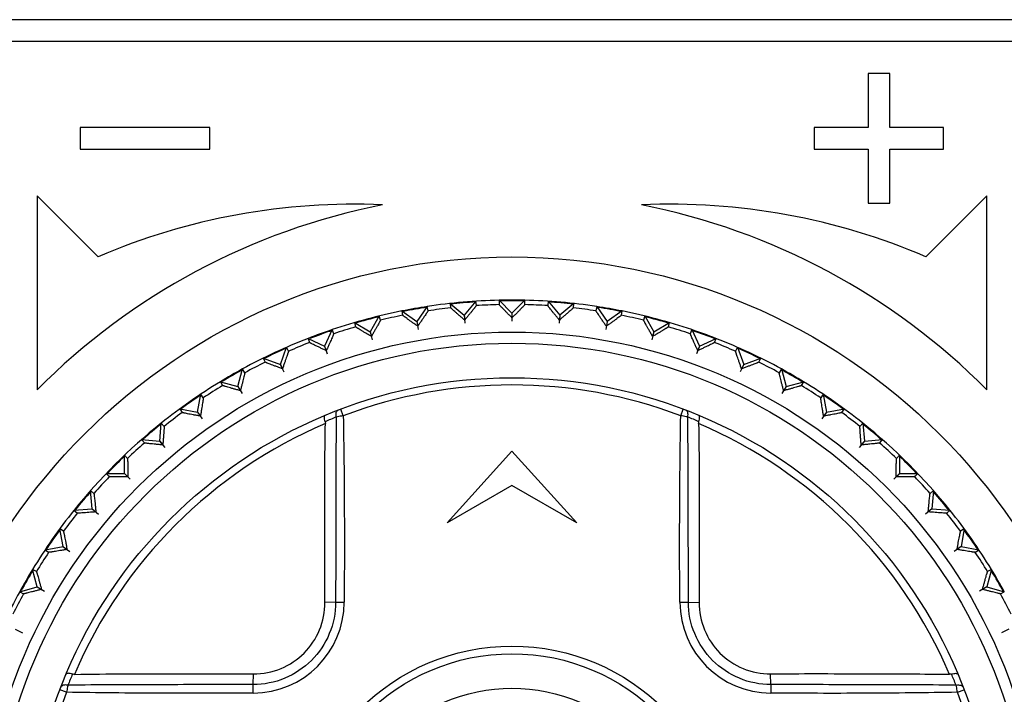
# Model space of a CAD drawing. Header units: millimetres. Extents: x 1117 to 38156, y -1945 to 7303.
# Tile 669 of 831: x 22928 to 22950, y 1888 to 1904. Entities that reach past the tile are written whole.
import ezdxf

# ---------------------------------------------------------------- set-up
doc = ezdxf.new("R2010")
doc.units = ezdxf.units.MM

msp = doc.modelspace()

# ---------------------------------------------------------------- linework, layer by layer
at = {"color": 7, "linetype": 'Continuous'}
for p, q in [((22966.408, 1903.608), (22911.508, 1903.608)), ((22911.508, 1903.108), (22966.408, 1903.108)), ((22947.708, 1902.358), (22947.208, 1902.358)), ((22947.208, 1902.358), (22947.208, 1901.108)), ((22947.708, 1901.108), (22947.708, 1902.358)), ((22931.958, 1901.108), (22928.958, 1901.108)), ((22928.958, 1901.108), (22928.958, 1900.608)), ((22931.958, 1900.608), (22931.958, 1901.108)), ((22947.208, 1901.108), (22945.958, 1901.108)), ((22945.958, 1901.108), (22945.958, 1900.608)), ((22948.958, 1901.108), (22947.708, 1901.108)), ((22948.958, 1900.608), (22948.958, 1901.108)), ((22928.958, 1900.608), (22931.958, 1900.608)), ((22945.958, 1900.608), (22947.208, 1900.608)), ((22947.208, 1900.608), (22947.208, 1899.358)), ((22947.708, 1900.608), (22948.958, 1900.608)), ((22947.708, 1899.358), (22947.708, 1900.608)), ((22929.373, 1898.114), (22927.958, 1899.528)), ((22927.958, 1899.528), (22927.958, 1895.028)), ((22949.958, 1899.528), (22948.544, 1898.114)), ((22949.958, 1895.028), (22949.958, 1899.528)), ((22947.208, 1899.358), (22947.708, 1899.358)), ((22938.66, 1897.105), (22938.958, 1896.806)), ((22938.66, 1897.105), (22938.66, 1897.003)), ((22939.257, 1897.105), (22938.958, 1896.806)), ((22939.257, 1897.003), (22939.257, 1897.105)), ((22936.995, 1896.959), (22936.753, 1896.613)), ((22937.013, 1896.859), (22936.995, 1896.959)), ((22937.529, 1897.029), (22937.852, 1896.758)), ((22937.529, 1897.029), (22937.537, 1896.928)), ((22938.123, 1897.081), (22937.852, 1896.758)), ((22938.132, 1896.98), (22938.123, 1897.081)), ((22939.794, 1897.081), (22939.785, 1896.98)), ((22939.794, 1897.081), (22940.065, 1896.758)), ((22940.388, 1897.029), (22940.065, 1896.758)), ((22940.379, 1896.928), (22940.388, 1897.029)), ((22940.921, 1896.959), (22940.904, 1896.859)), ((22940.921, 1896.959), (22941.163, 1896.613)), ((22935.883, 1896.739), (22935.672, 1896.374)), ((22935.909, 1896.641), (22935.883, 1896.739)), ((22936.408, 1896.855), (22936.753, 1896.613)), ((22936.408, 1896.855), (22936.425, 1896.755)), ((22937.852, 1896.76), (22937.868, 1896.569)), ((22937.852, 1896.758), (22937.862, 1896.645)), ((22938.958, 1896.808), (22938.958, 1896.616)), ((22938.958, 1896.806), (22938.958, 1896.693)), ((22940.065, 1896.76), (22940.049, 1896.569)), ((22940.065, 1896.758), (22940.055, 1896.645)), ((22941.509, 1896.855), (22941.163, 1896.613)), ((22941.491, 1896.755), (22941.509, 1896.855)), ((22942.034, 1896.739), (22942.008, 1896.641)), ((22942.034, 1896.739), (22942.245, 1896.374)), ((22934.794, 1896.423), (22934.615, 1896.041)), ((22934.828, 1896.327), (22934.794, 1896.423)), ((22935.307, 1896.585), (22935.672, 1896.374)), ((22935.307, 1896.585), (22935.333, 1896.486)), ((22936.753, 1896.615), (22936.786, 1896.426)), ((22936.753, 1896.613), (22936.773, 1896.502)), ((22941.164, 1896.615), (22941.13, 1896.426)), ((22941.163, 1896.613), (22941.144, 1896.502)), ((22942.245, 1896.374), (22942.61, 1896.585)), ((22942.584, 1896.486), (22942.61, 1896.585)), ((22943.123, 1896.423), (22943.088, 1896.327)), ((22943.123, 1896.423), (22943.301, 1896.041)), ((22934.233, 1896.219), (22934.615, 1896.041)), ((22934.233, 1896.219), (22934.268, 1896.123)), ((22935.671, 1896.375), (22935.721, 1896.19)), ((22935.672, 1896.374), (22935.701, 1896.264)), ((22942.245, 1896.375), (22942.196, 1896.19)), ((22942.245, 1896.374), (22942.216, 1896.264)), ((22943.301, 1896.041), (22943.684, 1896.219)), ((22943.649, 1896.123), (22943.684, 1896.219)), ((22933.592, 1895.617), (22933.736, 1896.013)), ((22933.779, 1895.921), (22933.736, 1896.013)), ((22934.615, 1896.042), (22934.68, 1895.862)), ((22934.615, 1896.041), (22934.654, 1895.934)), ((22943.302, 1896.042), (22943.236, 1895.862)), ((22943.301, 1896.041), (22943.263, 1895.934)), ((22944.181, 1896.013), (22944.138, 1895.921)), ((22944.181, 1896.013), (22944.325, 1895.617)), ((22933.195, 1895.761), (22933.592, 1895.617)), ((22933.195, 1895.761), (22933.238, 1895.669)), ((22944.325, 1895.617), (22944.721, 1895.761)), ((22944.678, 1895.669), (22944.721, 1895.761)), ((22932.609, 1895.105), (22932.718, 1895.513)), ((22932.769, 1895.425), (22932.718, 1895.513)), ((22933.591, 1895.618), (22933.672, 1895.444)), ((22933.592, 1895.617), (22933.64, 1895.514)), ((22944.326, 1895.618), (22944.245, 1895.444)), ((22944.325, 1895.617), (22944.277, 1895.514)), ((22945.198, 1895.513), (22945.148, 1895.425)), ((22945.198, 1895.513), (22945.308, 1895.105)), ((22932.202, 1895.214), (22932.609, 1895.105)), ((22932.202, 1895.214), (22932.253, 1895.126)), ((22932.608, 1895.107), (22932.704, 1894.94)), ((22932.609, 1895.105), (22932.666, 1895.007)), ((22945.308, 1895.107), (22945.212, 1894.94)), ((22945.308, 1895.105), (22945.251, 1895.007)), ((22945.308, 1895.105), (22945.715, 1895.214)), ((22945.664, 1895.126), (22945.715, 1895.214)), ((22931.675, 1894.51), (22931.748, 1894.925)), ((22931.806, 1894.842), (22931.748, 1894.925)), ((22946.169, 1894.925), (22946.11, 1894.842)), ((22946.169, 1894.925), (22946.242, 1894.51)), ((22931.26, 1894.583), (22931.675, 1894.51)), ((22931.26, 1894.583), (22931.318, 1894.5)), ((22935.05, 1894.426), (22934.991, 1894.582)), ((22942.866, 1894.426), (22942.926, 1894.582)), ((22946.242, 1894.51), (22946.657, 1894.583)), ((22946.599, 1894.5), (22946.657, 1894.583)), ((22931.674, 1894.511), (22931.784, 1894.354)), ((22931.675, 1894.51), (22931.74, 1894.417)), ((22946.243, 1894.511), (22946.133, 1894.354)), ((22946.242, 1894.51), (22946.177, 1894.417)), ((22930.796, 1893.836), (22930.833, 1894.256)), ((22930.898, 1894.178), (22930.833, 1894.256)), ((22947.084, 1894.256), (22947.019, 1894.178)), ((22947.084, 1894.256), (22947.121, 1893.836)), ((22930.376, 1893.872), (22930.796, 1893.836)), ((22930.376, 1893.872), (22930.441, 1893.795)), ((22930.795, 1893.837), (22930.918, 1893.69)), ((22930.796, 1893.836), (22930.869, 1893.749)), ((22947.122, 1893.837), (22946.998, 1893.69)), ((22947.121, 1893.836), (22947.048, 1893.749)), ((22947.121, 1893.836), (22947.541, 1893.872)), ((22947.476, 1893.795), (22947.541, 1893.872)), ((22930.051, 1893.437), (22929.979, 1893.509)), ((22929.979, 1893.087), (22929.979, 1893.509)), ((22937.458, 1891.942), (22938.958, 1893.608)), ((22938.958, 1893.608), (22940.458, 1891.942)), ((22947.937, 1893.509), (22947.866, 1893.437)), ((22947.937, 1893.509), (22947.937, 1893.087)), ((22929.558, 1893.087), (22929.979, 1893.087)), ((22929.558, 1893.087), (22929.629, 1893.015)), ((22929.978, 1893.088), (22930.114, 1892.953)), ((22929.979, 1893.087), (22930.059, 1893.007)), ((22947.939, 1893.088), (22947.803, 1892.953)), ((22947.937, 1893.087), (22947.857, 1893.007)), ((22947.937, 1893.087), (22948.359, 1893.087)), ((22948.287, 1893.015), (22948.359, 1893.087)), ((22938.958, 1892.808), (22937.458, 1891.942)), ((22940.458, 1891.942), (22938.958, 1892.808)), ((22929.272, 1892.625), (22929.194, 1892.691)), ((22929.231, 1892.27), (22929.194, 1892.691)), ((22948.723, 1892.691), (22948.645, 1892.625)), ((22948.723, 1892.691), (22948.686, 1892.27)), ((22928.811, 1892.234), (22929.231, 1892.27)), ((22928.811, 1892.234), (22928.889, 1892.168)), ((22929.23, 1892.272), (22929.377, 1892.148)), ((22929.231, 1892.27), (22929.318, 1892.198)), ((22948.687, 1892.272), (22948.54, 1892.148)), ((22948.686, 1892.27), (22948.599, 1892.198)), ((22948.686, 1892.27), (22949.106, 1892.234)), ((22949.028, 1892.168), (22949.106, 1892.234)), ((22928.567, 1891.749), (22928.483, 1891.807)), ((22928.557, 1891.392), (22928.483, 1891.807)), ((22949.433, 1891.807), (22949.35, 1891.749)), ((22949.433, 1891.807), (22949.36, 1891.392)), ((22928.141, 1891.318), (22928.557, 1891.392)), ((22928.555, 1891.393), (22928.712, 1891.282)), ((22928.557, 1891.392), (22928.649, 1891.327)), ((22949.362, 1891.393), (22949.204, 1891.282)), ((22949.36, 1891.392), (22949.267, 1891.327)), ((22949.36, 1891.392), (22949.776, 1891.318)), ((22928.141, 1891.318), (22928.224, 1891.26)), ((22949.692, 1891.26), (22949.776, 1891.318)), ((22927.94, 1890.814), (22927.852, 1890.865)), ((22927.961, 1890.457), (22927.852, 1890.865)), ((22950.065, 1890.865), (22949.955, 1890.457)), ((22950.065, 1890.865), (22949.977, 1890.814)), ((22927.554, 1890.348), (22927.961, 1890.457)), ((22927.554, 1890.348), (22927.642, 1890.297)), ((22927.96, 1890.458), (22928.126, 1890.362)), ((22927.961, 1890.457), (22928.059, 1890.401)), ((22949.957, 1890.458), (22949.791, 1890.362)), ((22949.955, 1890.457), (22949.857, 1890.401)), ((22949.955, 1890.457), (22950.363, 1890.348)), ((22950.275, 1890.297), (22950.363, 1890.348)), ((22934.873, 1890.105), (22934.621, 1890.097)), ((22943.044, 1890.105), (22943.296, 1890.097)), ((22927.448, 1889.475), (22927.622, 1889.394)), ((22950.469, 1889.475), (22950.295, 1889.394)), ((22932.961, 1888.193), (22932.969, 1888.445)), ((22944.956, 1888.193), (22944.947, 1888.445)), ((22928.641, 1888.016), (22928.485, 1888.075)), ((22949.276, 1888.016), (22949.432, 1888.076))]:
    msp.add_line(p, q, dxfattribs=at)
for radius in [14, 12.258, 12, 11.2, 4.978, 4.8, 4]:
    msp.add_circle((22938.958, 1884.108), radius, dxfattribs=at)
for centre, radius, start, end in [((22938.958, 1884.108), 15.5, 101.1599, 135.2087), ((22935.289, 1884.33), 15, 87.4407, 113.2286), ((22942.628, 1884.33), 15, 66.7714, 92.5593), ((22938.958, 1884.108), 15.5, 44.7913, 78.8401), ((22938.958, 1884.108), 13, 91.3147, 98.6853), ((22938.958, 1884.108), 13, 88.6918, 91.3082), ((22938.958, 1884.108), 12.983, 88.6968, 91.1554), ((22938.958, 1884.108), 13, 81.3147, 88.6853), ((22938.958, 1884.108), 13, 98.6907, 101.3076), ((22938.958, 1884.108), 12.983, 98.6957, 101.1544), ((22938.958, 1884.108), 12.898, 96.325, 98.675), ((22938.958, 1884.108), 12.983, 93.678, 96.3198), ((22938.958, 1884.108), 12.898, 91.325, 93.675), ((22938.958, 1884.108), 12.898, 86.325, 88.675), ((22938.958, 1884.108), 12.983, 83.6802, 86.322), ((22938.958, 1884.108), 12.898, 81.325, 83.675), ((22938.958, 1884.108), 13, 78.6924, 81.3093), ((22938.958, 1884.108), 12.983, 78.6973, 81.1566), ((22938.958, 1884.108), 13, 101.3147, 108.6853), ((22938.958, 1884.108), 12.983, 103.6789, 106.323), ((22938.958, 1884.108), 12.898, 101.325, 103.675), ((22938.958, 1884.108), 12.898, 76.325, 78.675), ((22938.958, 1884.108), 13, 71.3147, 78.6853), ((22938.958, 1884.108), 12.983, 73.677, 76.3211), ((22938.958, 1884.108), 13, 108.6934, 111.3099), ((22938.958, 1884.108), 12.983, 108.6983, 111.1577), ((22938.958, 1884.108), 12.898, 106.325, 108.675), ((22938.958, 1884.108), 12.898, 71.325, 73.675), ((22938.958, 1884.108), 13, 68.6901, 71.3066), ((22938.958, 1884.108), 13, 111.3147, 118.6853), ((22938.958, 1884.108), 12.983, 68.6951, 71.1531), ((22938.958, 1884.108), 13, 61.3147, 68.6853), ((22938.958, 1884.108), 12.983, 113.6796, 116.3193), ((22938.958, 1884.108), 12.898, 111.325, 113.675), ((22938.958, 1884.108), 12.898, 66.325, 68.675), ((22938.958, 1884.108), 12.983, 63.6807, 66.3204), ((22938.958, 1884.108), 13, 118.6896, 121.3064), ((22938.958, 1884.108), 12.983, 118.6946, 121.1528), ((22938.958, 1884.108), 12.898, 116.325, 118.675), ((22938.958, 1884.108), 12.898, 61.325, 63.675), ((22938.958, 1884.108), 13, 58.6936, 61.3104), ((22938.958, 1884.108), 12.983, 58.6986, 61.1582), ((22938.958, 1884.108), 13, 121.3147, 128.6853), ((22938.958, 1884.108), 12.898, 121.325, 123.675), ((22938.958, 1884.108), 11.033, 69.2549, 110.7466), ((22938.958, 1884.108), 12.898, 56.325, 58.675), ((22938.958, 1884.108), 13, 51.3147, 58.6853), ((22938.958, 1884.108), 12.983, 123.6776, 126.323), ((22938.958, 1884.108), 12.983, 53.677, 56.3224), ((22938.958, 1884.108), 12.898, 126.325, 128.675), ((22939.435, 1883.261), 12.029, 112.2237, 113.5485), ((22938.493, 1883.288), 12, 66.4515, 67.7801), ((22938.958, 1884.108), 12.898, 51.325, 53.675), ((22938.958, 1884.108), 13, 128.694, 141.306), ((22938.958, 1884.108), 11.02, 113.1008, 156.9001), ((22938.958, 1884.108), 12.983, 128.6989, 131.1586), ((22938.958, 1884.108), 11.02, 23.1008, 66.9001), ((22938.958, 1884.108), 13, 38.694, 51.306), ((22938.958, 1884.108), 12.983, 48.6944, 51.1523), ((22938.958, 1884.108), 12.898, 131.325, 133.675), ((22938.958, 1884.108), 12.898, 46.325, 48.675), ((22938.958, 1884.108), 12.983, 133.6805, 136.3196), ((22938.958, 1884.108), 12.983, 43.6805, 46.3195), ((22938.958, 1884.108), 12.898, 136.325, 138.675), ((22938.958, 1884.108), 12.898, 41.325, 43.675), ((22938.958, 1884.108), 12.983, 138.6944, 141.1523), ((22938.958, 1884.108), 12.983, 38.6989, 41.1586), ((22938.958, 1884.108), 13, 141.3147, 148.6853), ((22938.958, 1884.108), 12.898, 141.325, 143.675), ((22938.958, 1884.108), 12.898, 36.325, 38.675), ((22938.958, 1884.108), 13, 31.3147, 38.6853), ((22938.958, 1884.108), 12.983, 143.677, 146.3224), ((22938.958, 1884.108), 12.983, 33.6776, 36.323), ((22938.958, 1884.108), 12.898, 146.325, 148.675), ((22938.958, 1884.108), 12.898, 31.325, 33.675), ((22938.958, 1884.108), 13, 148.6937, 151.3104), ((22938.958, 1884.108), 12.983, 148.6986, 151.1582), ((22938.958, 1884.108), 13, 28.6896, 31.3063), ((22938.958, 1884.108), 12.983, 28.6946, 31.1528), ((22938.958, 1884.108), 13, 151.3147, 158.6853), ((22938.958, 1884.108), 12.898, 151.325, 153.675), ((22938.958, 1884.108), 12.898, 26.325, 28.675), ((22932.954, 1890.112), 2.117, 270.2801, 359.7342), ((22935.332, 1916.023), 25.921, 268.9863, 269.4231), ((22942.471, 1917.007), 26.908, 270.7977, 271.2186), ((22944.963, 1890.112), 2.117, 180.2788, 269.7354), ((22939.787, 1883.639), 12.009, 156.4517, 157.7792), ((22938.112, 1883.632), 12.028, 22.2236, 23.5485), ((22906.052, 1887.62), 26.915, 0.7993, 1.2201), ((22970.874, 1887.735), 25.922, 178.9863, 179.4231), ((22938.958, 1884.108), 11.033, 159.2548, 200.7466), ((22938.958, 1884.108), 11.033, 339.2548, 20.7466)]:
    msp.add_arc(centre, radius, start, end, dxfattribs=at)
for points, knots in [([(22937.013, 1896.859), (22937.013, 1896.858), (22937.011, 1896.855), (22937.008, 1896.849), (22937.002, 1896.84), (22936.994, 1896.828), (22936.984, 1896.813), (22936.967, 1896.787), (22936.942, 1896.748), (22936.906, 1896.696), (22936.866, 1896.637), (22936.821, 1896.571), (22936.789, 1896.525), (22936.773, 1896.502)], [0, 0, 0, 0, 0.006467, 0.022314, 0.047417, 0.081484, 0.124046, 0.174615, 0.297555, 0.445709, 0.614672, 0.800566, 1, 1, 1, 1]), ([(22937.862, 1896.645), (22937.84, 1896.664), (22937.798, 1896.7), (22937.737, 1896.751), (22937.683, 1896.798), (22937.635, 1896.84), (22937.6, 1896.87), (22937.577, 1896.891), (22937.563, 1896.903), (22937.553, 1896.913), (22937.545, 1896.92), (22937.54, 1896.925), (22937.537, 1896.927), (22937.537, 1896.928)], [0, 0, 0, 0, 0.199481, 0.385367, 0.554329, 0.702459, 0.82537, 0.875938, 0.918501, 0.952563, 0.977679, 0.993532, 1, 1, 1, 1]), ([(22938.132, 1896.98), (22938.132, 1896.979), (22938.129, 1896.976), (22938.126, 1896.971), (22938.119, 1896.962), (22938.11, 1896.951), (22938.099, 1896.936), (22938.08, 1896.912), (22938.051, 1896.876), (22938.011, 1896.827), (22937.965, 1896.771), (22937.915, 1896.71), (22937.88, 1896.667), (22937.862, 1896.645)], [0, 0, 0, 0, 0.006467, 0.022314, 0.047417, 0.081484, 0.124046, 0.174615, 0.297555, 0.445709, 0.614672, 0.800566, 1, 1, 1, 1]), ([(22938.958, 1896.693), (22938.938, 1896.714), (22938.9, 1896.753), (22938.844, 1896.81), (22938.794, 1896.861), (22938.75, 1896.907), (22938.718, 1896.94), (22938.696, 1896.962), (22938.684, 1896.976), (22938.674, 1896.986), (22938.667, 1896.994), (22938.663, 1897), (22938.66, 1897.002), (22938.66, 1897.003)], [0, 0, 0, 0, 0.199481, 0.385367, 0.554329, 0.702459, 0.82537, 0.875938, 0.918501, 0.952563, 0.977679, 0.993532, 1, 1, 1, 1]), ([(22939.257, 1897.003), (22939.257, 1897.002), (22939.254, 1897), (22939.25, 1896.994), (22939.243, 1896.986), (22939.233, 1896.976), (22939.22, 1896.962), (22939.199, 1896.94), (22939.167, 1896.907), (22939.123, 1896.861), (22939.073, 1896.81), (22939.017, 1896.753), (22938.978, 1896.714), (22938.958, 1896.693)], [0, 0, 0, 0, 0.006467, 0.022314, 0.047417, 0.081484, 0.124046, 0.174615, 0.297555, 0.445709, 0.614672, 0.800566, 1, 1, 1, 1]), ([(22940.055, 1896.645), (22940.037, 1896.667), (22940.002, 1896.71), (22939.951, 1896.771), (22939.906, 1896.827), (22939.866, 1896.876), (22939.837, 1896.912), (22939.818, 1896.936), (22939.806, 1896.951), (22939.798, 1896.962), (22939.791, 1896.971), (22939.788, 1896.976), (22939.785, 1896.979), (22939.785, 1896.98)], [0, 0, 0, 0, 0.199481, 0.385367, 0.554329, 0.702459, 0.82537, 0.875938, 0.918501, 0.952563, 0.977679, 0.993532, 1, 1, 1, 1]), ([(22940.379, 1896.928), (22940.379, 1896.927), (22940.376, 1896.925), (22940.372, 1896.92), (22940.364, 1896.913), (22940.353, 1896.903), (22940.34, 1896.891), (22940.317, 1896.87), (22940.282, 1896.84), (22940.234, 1896.798), (22940.179, 1896.751), (22940.119, 1896.7), (22940.077, 1896.664), (22940.055, 1896.645)], [0, 0, 0, 0, 0.006467, 0.022314, 0.047417, 0.081484, 0.124046, 0.174615, 0.297555, 0.445709, 0.614672, 0.800566, 1, 1, 1, 1]), ([(22941.144, 1896.502), (22941.128, 1896.525), (22941.096, 1896.571), (22941.051, 1896.637), (22941.011, 1896.696), (22940.975, 1896.748), (22940.95, 1896.787), (22940.932, 1896.813), (22940.922, 1896.828), (22940.915, 1896.84), (22940.909, 1896.849), (22940.906, 1896.855), (22940.904, 1896.858), (22940.904, 1896.859)], [0, 0, 0, 0, 0.199481, 0.385367, 0.554329, 0.702459, 0.82537, 0.875938, 0.918501, 0.952563, 0.977679, 0.993532, 1, 1, 1, 1]), ([(22935.909, 1896.641), (22935.909, 1896.64), (22935.907, 1896.637), (22935.905, 1896.631), (22935.9, 1896.621), (22935.893, 1896.608), (22935.885, 1896.592), (22935.87, 1896.565), (22935.848, 1896.525), (22935.817, 1896.469), (22935.782, 1896.407), (22935.742, 1896.337), (22935.715, 1896.289), (22935.701, 1896.264)], [0, 0, 0, 0, 0.006467, 0.022314, 0.047417, 0.081484, 0.124046, 0.174615, 0.297555, 0.445709, 0.614672, 0.800566, 1, 1, 1, 1]), ([(22936.773, 1896.502), (22936.75, 1896.519), (22936.705, 1896.551), (22936.64, 1896.597), (22936.581, 1896.639), (22936.53, 1896.676), (22936.493, 1896.703), (22936.468, 1896.722), (22936.454, 1896.733), (22936.442, 1896.741), (22936.433, 1896.748), (22936.429, 1896.752), (22936.426, 1896.754), (22936.425, 1896.755)], [0, 0, 0, 0, 0.199481, 0.385367, 0.554329, 0.702459, 0.82537, 0.875938, 0.918501, 0.952563, 0.977679, 0.993532, 1, 1, 1, 1]), ([(22941.491, 1896.755), (22941.491, 1896.754), (22941.488, 1896.752), (22941.483, 1896.748), (22941.475, 1896.741), (22941.463, 1896.733), (22941.449, 1896.722), (22941.424, 1896.703), (22941.386, 1896.676), (22941.335, 1896.639), (22941.277, 1896.597), (22941.212, 1896.551), (22941.167, 1896.519), (22941.144, 1896.502)], [0, 0, 0, 0, 0.006467, 0.022314, 0.047417, 0.081484, 0.124046, 0.174615, 0.297555, 0.445709, 0.614672, 0.800566, 1, 1, 1, 1]), ([(22942.216, 1896.264), (22942.202, 1896.289), (22942.174, 1896.337), (22942.135, 1896.407), (22942.1, 1896.469), (22942.069, 1896.525), (22942.047, 1896.565), (22942.032, 1896.592), (22942.024, 1896.608), (22942.017, 1896.621), (22942.012, 1896.631), (22942.009, 1896.637), (22942.008, 1896.64), (22942.008, 1896.641)], [0, 0, 0, 0, 0.199481, 0.385367, 0.554329, 0.702459, 0.82537, 0.875938, 0.918501, 0.952563, 0.977679, 0.993532, 1, 1, 1, 1]), ([(22935.701, 1896.264), (22935.676, 1896.279), (22935.629, 1896.307), (22935.56, 1896.347), (22935.498, 1896.384), (22935.444, 1896.417), (22935.405, 1896.44), (22935.378, 1896.457), (22935.363, 1896.466), (22935.351, 1896.474), (22935.341, 1896.48), (22935.336, 1896.484), (22935.333, 1896.486), (22935.333, 1896.486)], [0, 0, 0, 0, 0.199481, 0.385367, 0.554329, 0.702459, 0.82537, 0.875938, 0.918501, 0.952563, 0.977679, 0.993532, 1, 1, 1, 1]), ([(22942.584, 1896.486), (22942.584, 1896.486), (22942.581, 1896.484), (22942.576, 1896.48), (22942.566, 1896.474), (22942.554, 1896.466), (22942.538, 1896.457), (22942.512, 1896.44), (22942.473, 1896.417), (22942.418, 1896.384), (22942.356, 1896.347), (22942.288, 1896.307), (22942.24, 1896.279), (22942.216, 1896.264)], [0, 0, 0, 0, 0.006467, 0.022314, 0.047417, 0.081484, 0.124046, 0.174615, 0.297555, 0.445709, 0.614672, 0.800566, 1, 1, 1, 1]), ([(22934.828, 1896.327), (22934.829, 1896.327), (22934.827, 1896.323), (22934.825, 1896.317), (22934.821, 1896.307), (22934.815, 1896.294), (22934.808, 1896.277), (22934.796, 1896.248), (22934.777, 1896.206), (22934.751, 1896.149), (22934.722, 1896.083), (22934.689, 1896.01), (22934.666, 1895.96), (22934.654, 1895.934)], [0, 0, 0, 0, 0.006467, 0.022314, 0.047417, 0.081484, 0.124046, 0.174615, 0.297555, 0.445709, 0.614672, 0.800566, 1, 1, 1, 1]), ([(22943.263, 1895.934), (22943.251, 1895.96), (22943.228, 1896.01), (22943.195, 1896.083), (22943.165, 1896.149), (22943.14, 1896.206), (22943.121, 1896.248), (22943.109, 1896.277), (22943.101, 1896.294), (22943.096, 1896.307), (22943.092, 1896.317), (22943.09, 1896.323), (22943.088, 1896.327), (22943.088, 1896.327)], [0, 0, 0, 0, 0.199481, 0.385367, 0.554329, 0.702459, 0.82537, 0.875938, 0.918501, 0.952563, 0.977679, 0.993532, 1, 1, 1, 1]), ([(22934.654, 1895.934), (22934.628, 1895.946), (22934.578, 1895.97), (22934.507, 1896.005), (22934.442, 1896.036), (22934.385, 1896.063), (22934.343, 1896.084), (22934.316, 1896.098), (22934.299, 1896.106), (22934.287, 1896.113), (22934.277, 1896.117), (22934.271, 1896.121), (22934.268, 1896.123), (22934.268, 1896.123)], [0, 0, 0, 0, 0.199481, 0.385367, 0.554329, 0.702459, 0.82537, 0.875938, 0.918501, 0.952563, 0.977679, 0.993532, 1, 1, 1, 1]), ([(22943.649, 1896.123), (22943.649, 1896.123), (22943.645, 1896.121), (22943.64, 1896.117), (22943.63, 1896.113), (22943.617, 1896.106), (22943.601, 1896.098), (22943.573, 1896.084), (22943.532, 1896.063), (22943.475, 1896.036), (22943.41, 1896.005), (22943.338, 1895.97), (22943.289, 1895.946), (22943.263, 1895.934)], [0, 0, 0, 0, 0.006467, 0.022314, 0.047417, 0.081484, 0.124046, 0.174615, 0.297555, 0.445709, 0.614672, 0.800566, 1, 1, 1, 1]), ([(22933.779, 1895.921), (22933.779, 1895.92), (22933.778, 1895.917), (22933.777, 1895.91), (22933.773, 1895.9), (22933.769, 1895.886), (22933.763, 1895.869), (22933.754, 1895.839), (22933.739, 1895.796), (22933.718, 1895.736), (22933.694, 1895.668), (22933.668, 1895.593), (22933.649, 1895.541), (22933.64, 1895.514)], [0, 0, 0, 0, 0.006467, 0.022314, 0.047417, 0.081484, 0.124046, 0.174615, 0.297555, 0.445709, 0.614672, 0.800566, 1, 1, 1, 1]), ([(22944.277, 1895.514), (22944.267, 1895.541), (22944.249, 1895.593), (22944.223, 1895.668), (22944.199, 1895.736), (22944.178, 1895.796), (22944.163, 1895.839), (22944.153, 1895.869), (22944.148, 1895.886), (22944.143, 1895.9), (22944.14, 1895.91), (22944.139, 1895.917), (22944.137, 1895.92), (22944.138, 1895.921)], [0, 0, 0, 0, 0.199481, 0.385367, 0.554329, 0.702459, 0.82537, 0.875938, 0.918501, 0.952563, 0.977679, 0.993532, 1, 1, 1, 1]), ([(22933.64, 1895.514), (22933.613, 1895.524), (22933.561, 1895.543), (22933.487, 1895.571), (22933.419, 1895.597), (22933.36, 1895.619), (22933.317, 1895.636), (22933.288, 1895.647), (22933.271, 1895.654), (22933.258, 1895.66), (22933.248, 1895.664), (22933.242, 1895.667), (22933.239, 1895.668), (22933.238, 1895.669)], [0, 0, 0, 0, 0.199481, 0.385367, 0.554329, 0.702459, 0.82537, 0.875938, 0.918501, 0.952563, 0.977679, 0.993532, 1, 1, 1, 1]), ([(22944.678, 1895.669), (22944.678, 1895.668), (22944.675, 1895.667), (22944.669, 1895.664), (22944.659, 1895.66), (22944.645, 1895.654), (22944.628, 1895.647), (22944.6, 1895.636), (22944.556, 1895.619), (22944.498, 1895.597), (22944.43, 1895.571), (22944.356, 1895.543), (22944.304, 1895.524), (22944.277, 1895.514)], [0, 0, 0, 0, 0.006467, 0.022314, 0.047417, 0.081484, 0.124046, 0.174615, 0.297555, 0.445709, 0.614672, 0.800566, 1, 1, 1, 1]), ([(22932.769, 1895.425), (22932.77, 1895.424), (22932.769, 1895.42), (22932.768, 1895.414), (22932.765, 1895.403), (22932.762, 1895.389), (22932.758, 1895.371), (22932.751, 1895.341), (22932.74, 1895.296), (22932.725, 1895.235), (22932.707, 1895.165), (22932.687, 1895.088), (22932.673, 1895.035), (22932.666, 1895.007)], [0, 0, 0, 0, 0.006479, 0.022339, 0.04741, 0.081452, 0.124048, 0.174639, 0.297535, 0.445682, 0.614742, 0.800679, 1, 1, 1, 1]), ([(22945.251, 1895.007), (22945.244, 1895.035), (22945.23, 1895.088), (22945.21, 1895.165), (22945.192, 1895.235), (22945.177, 1895.296), (22945.166, 1895.341), (22945.159, 1895.371), (22945.154, 1895.389), (22945.151, 1895.403), (22945.149, 1895.414), (22945.148, 1895.42), (22945.147, 1895.424), (22945.148, 1895.425)], [0, 0, 0, 0, 0.199427, 0.385378, 0.554375, 0.702511, 0.825453, 0.876007, 0.918559, 0.952614, 0.977701, 0.993538, 1, 1, 1, 1]), ([(22932.666, 1895.007), (22932.638, 1895.015), (22932.585, 1895.029), (22932.508, 1895.051), (22932.439, 1895.07), (22932.378, 1895.088), (22932.334, 1895.1), (22932.304, 1895.109), (22932.287, 1895.114), (22932.273, 1895.119), (22932.263, 1895.122), (22932.257, 1895.125), (22932.253, 1895.126), (22932.253, 1895.126)], [0, 0, 0, 0, 0.199427, 0.385376, 0.554371, 0.702508, 0.825449, 0.876003, 0.918556, 0.952613, 0.9777, 0.993537, 1, 1, 1, 1]), ([(22945.664, 1895.126), (22945.664, 1895.126), (22945.66, 1895.125), (22945.654, 1895.122), (22945.644, 1895.119), (22945.63, 1895.114), (22945.612, 1895.109), (22945.583, 1895.1), (22945.538, 1895.088), (22945.478, 1895.07), (22945.408, 1895.051), (22945.332, 1895.029), (22945.278, 1895.015), (22945.251, 1895.007)], [0, 0, 0, 0, 0.00648, 0.022341, 0.047414, 0.081455, 0.124052, 0.174644, 0.297542, 0.445687, 0.614744, 0.800679, 1, 1, 1, 1]), ([(22931.806, 1894.842), (22931.807, 1894.841), (22931.806, 1894.838), (22931.806, 1894.831), (22931.805, 1894.82), (22931.803, 1894.806), (22931.8, 1894.788), (22931.796, 1894.757), (22931.788, 1894.712), (22931.778, 1894.649), (22931.767, 1894.578), (22931.754, 1894.5), (22931.745, 1894.445), (22931.74, 1894.417)], [0, 0, 0, 0, 0.006467, 0.022314, 0.047417, 0.081484, 0.124046, 0.174615, 0.297555, 0.445709, 0.614672, 0.800566, 1, 1, 1, 1]), ([(22946.177, 1894.417), (22946.172, 1894.445), (22946.163, 1894.5), (22946.15, 1894.578), (22946.138, 1894.649), (22946.128, 1894.712), (22946.121, 1894.757), (22946.117, 1894.788), (22946.114, 1894.806), (22946.112, 1894.82), (22946.111, 1894.831), (22946.111, 1894.838), (22946.11, 1894.841), (22946.11, 1894.842)], [0, 0, 0, 0, 0.199481, 0.385367, 0.554329, 0.702459, 0.82537, 0.875938, 0.918501, 0.952563, 0.977679, 0.993532, 1, 1, 1, 1]), ([(22931.74, 1894.417), (22931.712, 1894.422), (22931.657, 1894.432), (22931.579, 1894.447), (22931.508, 1894.46), (22931.446, 1894.472), (22931.401, 1894.481), (22931.371, 1894.487), (22931.353, 1894.491), (22931.339, 1894.494), (22931.328, 1894.497), (22931.322, 1894.499), (22931.318, 1894.499), (22931.318, 1894.5)], [0, 0, 0, 0, 0.199481, 0.385367, 0.554329, 0.702459, 0.82537, 0.875938, 0.918501, 0.952563, 0.977679, 0.993532, 1, 1, 1, 1]), ([(22934.629, 1894.289), (22934.624, 1894.307), (22934.615, 1894.34), (22934.611, 1894.381), (22934.612, 1894.407), (22934.616, 1894.424), (22934.624, 1894.435), (22934.631, 1894.438)], [0, 0, 0, 0, 0.363655, 0.657408, 0.772233, 0.865602, 1, 1, 1, 1]), ([(22934.885, 1894.397), (22934.882, 1894.041), (22934.878, 1893.327), (22934.875, 1892.255), (22934.874, 1891.36), (22934.873, 1890.643), (22934.873, 1890.285), (22934.873, 1890.105)], [0, 0, 0, 0, 0.248965, 0.498851, 0.749297, 0.874633, 1, 1, 1, 1]), ([(22934.885, 1894.397), (22934.882, 1894.415), (22934.879, 1894.451), (22934.885, 1894.5), (22934.903, 1894.54), (22934.924, 1894.556), (22934.935, 1894.561)], [0, 0, 0, 0, 0.310286, 0.581755, 0.807538, 1, 1, 1, 1]), ([(22935.05, 1894.426), (22935.035, 1894.424), (22934.98, 1894.415), (22934.925, 1894.405), (22934.885, 1894.397)], [0, 0, 0, 0, 0.266416, 1, 1, 1, 1]), ([(22935.05, 1894.426), (22935.056, 1894.067), (22935.066, 1893.349), (22935.074, 1892.27), (22935.077, 1891.187), (22935.072, 1890.464), (22935.071, 1890.103)], [0, 0, 0, 0, 0.248644, 0.498527, 0.749129, 1, 1, 1, 1]), ([(22942.846, 1890.102), (22942.843, 1890.464), (22942.841, 1891.186), (22942.842, 1892.269), (22942.851, 1893.349), (22942.86, 1894.067), (22942.866, 1894.426)], [0, 0, 0, 0, 0.250872, 0.501473, 0.751355, 1, 1, 1, 1]), ([(22943.031, 1894.397), (22943.019, 1894.4), (22942.964, 1894.411), (22942.909, 1894.42), (22942.866, 1894.426)], [0, 0, 0, 0, 0.227992, 1, 1, 1, 1]), ([(22943.031, 1894.397), (22943.034, 1894.416), (22943.038, 1894.451), (22943.031, 1894.501), (22943.013, 1894.54), (22942.992, 1894.556), (22942.981, 1894.561)], [0, 0, 0, 0, 0.310304, 0.58178, 0.807556, 1, 1, 1, 1]), ([(22943.044, 1890.105), (22943.043, 1890.464), (22943.044, 1891.181), (22943.041, 1892.255), (22943.039, 1893.327), (22943.034, 1894.041), (22943.031, 1894.397)], [0, 0, 0, 0, 0.250703, 0.501149, 0.751035, 1, 1, 1, 1]), ([(22943.287, 1894.289), (22943.293, 1894.307), (22943.301, 1894.34), (22943.306, 1894.381), (22943.304, 1894.407), (22943.3, 1894.424), (22943.293, 1894.435), (22943.286, 1894.438)], [0, 0, 0, 0, 0.363667, 0.657422, 0.772247, 0.865613, 1, 1, 1, 1]), ([(22946.599, 1894.5), (22946.598, 1894.499), (22946.595, 1894.499), (22946.589, 1894.497), (22946.578, 1894.494), (22946.564, 1894.491), (22946.546, 1894.487), (22946.516, 1894.481), (22946.47, 1894.472), (22946.408, 1894.46), (22946.337, 1894.447), (22946.259, 1894.432), (22946.205, 1894.422), (22946.177, 1894.417)], [0, 0, 0, 0, 0.006467, 0.022314, 0.047417, 0.081484, 0.124046, 0.174615, 0.297555, 0.445709, 0.614672, 0.800566, 1, 1, 1, 1]), ([(22930.898, 1894.178), (22930.899, 1894.177), (22930.898, 1894.174), (22930.899, 1894.167), (22930.898, 1894.156), (22930.898, 1894.142), (22930.897, 1894.123), (22930.895, 1894.093), (22930.892, 1894.047), (22930.887, 1893.984), (22930.882, 1893.912), (22930.876, 1893.832), (22930.871, 1893.777), (22930.869, 1893.749)], [0, 0, 0, 0, 0.006467, 0.022314, 0.047417, 0.081484, 0.124046, 0.174615, 0.297555, 0.445709, 0.614672, 0.800566, 1, 1, 1, 1]), ([(22934.621, 1890.097), (22934.62, 1890.447), (22934.619, 1891.172), (22934.62, 1892.25), (22934.623, 1893.283), (22934.629, 1893.94), (22934.635, 1894.244)], [0, 0, 0, 0, 0.252806, 0.524632, 0.779819, 1, 1, 1, 1]), ([(22934.629, 1894.289), (22934.63, 1894.285), (22934.634, 1894.271), (22934.635, 1894.255), (22934.635, 1894.244)], [0, 0, 0, 0, 0.245459, 1, 1, 1, 1]), ([(22943.282, 1894.244), (22943.282, 1894.248), (22943.282, 1894.263), (22943.284, 1894.278), (22943.287, 1894.289)], [0, 0, 0, 0, 0.254329, 1, 1, 1, 1]), ([(22943.282, 1894.244), (22943.289, 1893.858), (22943.295, 1893.1), (22943.297, 1891.717), (22943.298, 1890.721), (22943.296, 1890.097)], [0, 0, 0, 0, 0.279406, 0.548469, 1, 1, 1, 1]), ([(22947.048, 1893.749), (22947.046, 1893.777), (22947.041, 1893.832), (22947.035, 1893.912), (22947.03, 1893.984), (22947.025, 1894.047), (22947.022, 1894.093), (22947.02, 1894.123), (22947.019, 1894.142), (22947.019, 1894.156), (22947.018, 1894.167), (22947.018, 1894.174), (22947.018, 1894.177), (22947.019, 1894.178)], [0, 0, 0, 0, 0.199481, 0.385367, 0.554329, 0.702459, 0.82537, 0.875938, 0.918501, 0.952563, 0.977679, 0.993532, 1, 1, 1, 1]), ([(22930.869, 1893.749), (22930.84, 1893.752), (22930.785, 1893.757), (22930.706, 1893.765), (22930.635, 1893.772), (22930.572, 1893.778), (22930.526, 1893.783), (22930.495, 1893.787), (22930.477, 1893.789), (22930.463, 1893.791), (22930.452, 1893.792), (22930.445, 1893.794), (22930.442, 1893.794), (22930.441, 1893.795)], [0, 0, 0, 0, 0.199481, 0.385367, 0.554329, 0.702459, 0.82537, 0.875938, 0.918501, 0.952563, 0.977679, 0.993532, 1, 1, 1, 1]), ([(22947.476, 1893.795), (22947.475, 1893.794), (22947.471, 1893.794), (22947.465, 1893.792), (22947.454, 1893.791), (22947.44, 1893.789), (22947.422, 1893.787), (22947.391, 1893.783), (22947.345, 1893.778), (22947.282, 1893.772), (22947.211, 1893.765), (22947.131, 1893.757), (22947.076, 1893.752), (22947.048, 1893.749)], [0, 0, 0, 0, 0.006467, 0.022314, 0.047417, 0.081484, 0.124046, 0.174615, 0.297555, 0.445709, 0.614672, 0.800566, 1, 1, 1, 1]), ([(22930.051, 1893.437), (22930.052, 1893.436), (22930.052, 1893.433), (22930.053, 1893.426), (22930.053, 1893.415), (22930.054, 1893.401), (22930.054, 1893.383), (22930.055, 1893.352), (22930.056, 1893.306), (22930.057, 1893.243), (22930.058, 1893.17), (22930.059, 1893.091), (22930.059, 1893.036), (22930.059, 1893.007)], [0, 0, 0, 0, 0.006467, 0.022314, 0.047417, 0.081484, 0.124046, 0.174615, 0.297555, 0.445709, 0.614672, 0.800566, 1, 1, 1, 1]), ([(22947.857, 1893.007), (22947.858, 1893.036), (22947.858, 1893.091), (22947.859, 1893.17), (22947.86, 1893.243), (22947.861, 1893.306), (22947.862, 1893.352), (22947.862, 1893.383), (22947.863, 1893.401), (22947.864, 1893.415), (22947.864, 1893.426), (22947.865, 1893.433), (22947.865, 1893.436), (22947.866, 1893.437)], [0, 0, 0, 0, 0.199481, 0.385367, 0.554329, 0.702459, 0.82537, 0.875938, 0.918501, 0.952563, 0.977679, 0.993532, 1, 1, 1, 1]), ([(22930.059, 1893.007), (22930.031, 1893.007), (22929.976, 1893.008), (22929.896, 1893.009), (22929.824, 1893.009), (22929.761, 1893.01), (22929.715, 1893.011), (22929.684, 1893.012), (22929.666, 1893.013), (22929.651, 1893.013), (22929.64, 1893.014), (22929.634, 1893.015), (22929.63, 1893.015), (22929.629, 1893.015)], [0, 0, 0, 0, 0.199481, 0.385367, 0.554329, 0.702459, 0.82537, 0.875938, 0.918501, 0.952563, 0.977679, 0.993532, 1, 1, 1, 1]), ([(22948.287, 1893.015), (22948.287, 1893.015), (22948.283, 1893.015), (22948.277, 1893.014), (22948.266, 1893.013), (22948.251, 1893.013), (22948.233, 1893.012), (22948.202, 1893.011), (22948.156, 1893.01), (22948.093, 1893.009), (22948.021, 1893.009), (22947.941, 1893.008), (22947.886, 1893.007), (22947.857, 1893.007)], [0, 0, 0, 0, 0.006467, 0.022314, 0.047417, 0.081484, 0.124046, 0.174615, 0.297555, 0.445709, 0.614672, 0.800566, 1, 1, 1, 1]), ([(22929.272, 1892.625), (22929.273, 1892.625), (22929.273, 1892.621), (22929.275, 1892.615), (22929.276, 1892.604), (22929.278, 1892.59), (22929.28, 1892.571), (22929.283, 1892.541), (22929.288, 1892.495), (22929.295, 1892.432), (22929.302, 1892.36), (22929.31, 1892.281), (22929.315, 1892.226), (22929.318, 1892.198)], [0, 0, 0, 0, 0.006467, 0.022314, 0.047417, 0.081484, 0.124046, 0.174615, 0.297555, 0.445709, 0.614672, 0.800566, 1, 1, 1, 1]), ([(22948.599, 1892.198), (22948.602, 1892.226), (22948.607, 1892.281), (22948.615, 1892.36), (22948.622, 1892.432), (22948.628, 1892.495), (22948.633, 1892.541), (22948.637, 1892.571), (22948.639, 1892.59), (22948.641, 1892.604), (22948.642, 1892.615), (22948.644, 1892.621), (22948.644, 1892.625), (22948.645, 1892.625)], [0, 0, 0, 0, 0.199481, 0.385367, 0.554329, 0.702459, 0.82537, 0.875938, 0.918501, 0.952563, 0.977679, 0.993532, 1, 1, 1, 1]), ([(22929.318, 1892.198), (22929.289, 1892.195), (22929.234, 1892.191), (22929.155, 1892.185), (22929.083, 1892.179), (22929.02, 1892.175), (22928.974, 1892.172), (22928.943, 1892.17), (22928.925, 1892.169), (22928.91, 1892.168), (22928.899, 1892.168), (22928.893, 1892.168), (22928.889, 1892.168), (22928.889, 1892.168)], [0, 0, 0, 0, 0.199481, 0.385367, 0.554329, 0.702459, 0.82537, 0.875938, 0.918501, 0.952563, 0.977679, 0.993532, 1, 1, 1, 1]), ([(22949.028, 1892.168), (22949.028, 1892.168), (22949.024, 1892.168), (22949.017, 1892.168), (22949.007, 1892.168), (22948.992, 1892.169), (22948.974, 1892.17), (22948.943, 1892.172), (22948.897, 1892.175), (22948.834, 1892.179), (22948.762, 1892.185), (22948.683, 1892.191), (22948.628, 1892.195), (22948.599, 1892.198)], [0, 0, 0, 0, 0.006467, 0.022314, 0.047417, 0.081484, 0.124046, 0.174615, 0.297555, 0.445709, 0.614672, 0.800566, 1, 1, 1, 1]), ([(22928.567, 1891.749), (22928.567, 1891.748), (22928.568, 1891.745), (22928.57, 1891.738), (22928.572, 1891.728), (22928.575, 1891.714), (22928.579, 1891.696), (22928.585, 1891.665), (22928.594, 1891.62), (22928.606, 1891.558), (22928.62, 1891.487), (22928.634, 1891.409), (22928.644, 1891.355), (22928.649, 1891.327)], [0, 0, 0, 0, 0.006467, 0.022314, 0.047417, 0.081484, 0.124046, 0.174615, 0.297555, 0.445709, 0.614672, 0.800566, 1, 1, 1, 1]), ([(22949.267, 1891.327), (22949.273, 1891.355), (22949.283, 1891.409), (22949.297, 1891.487), (22949.311, 1891.558), (22949.323, 1891.62), (22949.332, 1891.665), (22949.338, 1891.696), (22949.341, 1891.714), (22949.345, 1891.728), (22949.347, 1891.738), (22949.349, 1891.745), (22949.35, 1891.748), (22949.35, 1891.749)], [0, 0, 0, 0, 0.199481, 0.385367, 0.554329, 0.702459, 0.82537, 0.875938, 0.918501, 0.952563, 0.977679, 0.993532, 1, 1, 1, 1]), ([(22928.649, 1891.327), (22928.621, 1891.322), (22928.567, 1891.313), (22928.488, 1891.3), (22928.417, 1891.288), (22928.355, 1891.278), (22928.309, 1891.271), (22928.278, 1891.266), (22928.26, 1891.264), (22928.246, 1891.262), (22928.235, 1891.26), (22928.229, 1891.26), (22928.225, 1891.26), (22928.224, 1891.26)], [0, 0, 0, 0, 0.199481, 0.385367, 0.554329, 0.702459, 0.82537, 0.875938, 0.918501, 0.952563, 0.977679, 0.993532, 1, 1, 1, 1]), ([(22949.692, 1891.26), (22949.692, 1891.26), (22949.688, 1891.26), (22949.682, 1891.26), (22949.671, 1891.262), (22949.656, 1891.264), (22949.638, 1891.266), (22949.608, 1891.271), (22949.562, 1891.278), (22949.5, 1891.288), (22949.429, 1891.3), (22949.35, 1891.313), (22949.296, 1891.322), (22949.267, 1891.327)], [0, 0, 0, 0, 0.006467, 0.022314, 0.047417, 0.081484, 0.124046, 0.174615, 0.297555, 0.445709, 0.614672, 0.800566, 1, 1, 1, 1]), ([(22927.94, 1890.814), (22927.941, 1890.813), (22927.942, 1890.81), (22927.944, 1890.804), (22927.948, 1890.793), (22927.952, 1890.78), (22927.957, 1890.762), (22927.966, 1890.732), (22927.979, 1890.688), (22927.996, 1890.627), (22928.016, 1890.558), (22928.037, 1890.481), (22928.052, 1890.428), (22928.059, 1890.401)], [0, 0, 0, 0, 0.006479, 0.02234, 0.047412, 0.081453, 0.124049, 0.17464, 0.297537, 0.445683, 0.614742, 0.800679, 1, 1, 1, 1]), ([(22949.857, 1890.401), (22949.865, 1890.428), (22949.88, 1890.481), (22949.901, 1890.558), (22949.921, 1890.627), (22949.938, 1890.688), (22949.951, 1890.733), (22949.96, 1890.762), (22949.965, 1890.78), (22949.969, 1890.793), (22949.972, 1890.804), (22949.975, 1890.81), (22949.976, 1890.813), (22949.977, 1890.814)], [0, 0, 0, 0, 0.199427, 0.385378, 0.554374, 0.70251, 0.825452, 0.876006, 0.918558, 0.952614, 0.977701, 0.993538, 1, 1, 1, 1]), ([(22928.059, 1890.401), (22928.032, 1890.393), (22927.978, 1890.38), (22927.901, 1890.36), (22927.831, 1890.342), (22927.77, 1890.327), (22927.725, 1890.316), (22927.695, 1890.308), (22927.677, 1890.304), (22927.663, 1890.301), (22927.653, 1890.299), (22927.646, 1890.298), (22927.643, 1890.297), (22927.642, 1890.297)], [0, 0, 0, 0, 0.199427, 0.385377, 0.554372, 0.702509, 0.82545, 0.876004, 0.918557, 0.952613, 0.9777, 0.993537, 1, 1, 1, 1]), ([(22950.275, 1890.297), (22950.274, 1890.297), (22950.271, 1890.298), (22950.264, 1890.299), (22950.254, 1890.301), (22950.239, 1890.304), (22950.222, 1890.308), (22950.191, 1890.316), (22950.147, 1890.327), (22950.085, 1890.342), (22950.016, 1890.36), (22949.939, 1890.38), (22949.885, 1890.393), (22949.857, 1890.401)], [0, 0, 0, 0, 0.00648, 0.022341, 0.047413, 0.081454, 0.124051, 0.174643, 0.297541, 0.445686, 0.614743, 0.800679, 1, 1, 1, 1]), ([(22934.873, 1890.105), (22934.873, 1889.857), (22934.772, 1889.355), (22934.346, 1888.721), (22933.712, 1888.295), (22933.21, 1888.194), (22932.961, 1888.193)], [0, 0, 0, 0, 0.249895, 0.499843, 0.74991, 1, 1, 1, 1]), ([(22932.969, 1888.445), (22933.186, 1888.444), (22933.622, 1888.528), (22934.172, 1888.894), (22934.538, 1889.445), (22934.622, 1889.881), (22934.621, 1890.097)], [0, 0, 0, 0, 0.251375, 0.5, 0.748626, 1, 1, 1, 1]), ([(22944.956, 1888.193), (22944.707, 1888.194), (22944.205, 1888.295), (22943.571, 1888.721), (22943.145, 1889.355), (22943.044, 1889.857), (22943.044, 1890.105)], [0, 0, 0, 0, 0.249991, 0.5, 0.750012, 1, 1, 1, 1]), ([(22943.296, 1890.097), (22943.294, 1889.881), (22943.379, 1889.445), (22943.745, 1888.894), (22944.295, 1888.528), (22944.731, 1888.444), (22944.947, 1888.445)], [0, 0, 0, 0, 0.251374, 0.499999, 0.748624, 1, 1, 1, 1]), ([(22928.778, 1888.437), (22928.76, 1888.443), (22928.726, 1888.451), (22928.686, 1888.456), (22928.659, 1888.454), (22928.642, 1888.45), (22928.631, 1888.442), (22928.628, 1888.436)], [0, 0, 0, 0, 0.363666, 0.657421, 0.772245, 0.865612, 1, 1, 1, 1]), ([(22928.822, 1888.431), (22928.819, 1888.431), (22928.804, 1888.432), (22928.789, 1888.434), (22928.778, 1888.437)], [0, 0, 0, 0, 0.254329, 1, 1, 1, 1]), ([(22928.822, 1888.431), (22929.208, 1888.438), (22929.966, 1888.444), (22931.348, 1888.447), (22932.345, 1888.448), (22932.969, 1888.445)], [0, 0, 0, 0, 0.279142, 0.548318, 1, 1, 1, 1]), ([(22944.947, 1888.445), (22945.297, 1888.447), (22946.022, 1888.448), (22947.1, 1888.446), (22948.133, 1888.443), (22948.79, 1888.437), (22949.094, 1888.432)], [0, 0, 0, 0, 0.252878, 0.524717, 0.77986, 1, 1, 1, 1]), ([(22949.139, 1888.437), (22949.135, 1888.436), (22949.121, 1888.433), (22949.106, 1888.431), (22949.094, 1888.432)], [0, 0, 0, 0, 0.245459, 1, 1, 1, 1]), ([(22949.139, 1888.437), (22949.157, 1888.443), (22949.191, 1888.451), (22949.231, 1888.456), (22949.257, 1888.454), (22949.275, 1888.45), (22949.286, 1888.442), (22949.288, 1888.436)], [0, 0, 0, 0, 0.363655, 0.657408, 0.772233, 0.865602, 1, 1, 1, 1]), ([(22932.961, 1888.193), (22932.603, 1888.192), (22931.886, 1888.194), (22930.811, 1888.191), (22929.739, 1888.188), (22929.026, 1888.184), (22928.67, 1888.181)], [0, 0, 0, 0, 0.250702, 0.501149, 0.751035, 1, 1, 1, 1]), ([(22949.247, 1888.181), (22948.891, 1888.184), (22948.177, 1888.188), (22947.105, 1888.191), (22946.21, 1888.192), (22945.494, 1888.194), (22945.135, 1888.194), (22944.956, 1888.193)], [0, 0, 0, 0, 0.248965, 0.498851, 0.749297, 0.874634, 1, 1, 1, 1]), ([(22928.67, 1888.181), (22928.651, 1888.184), (22928.615, 1888.187), (22928.566, 1888.181), (22928.527, 1888.163), (22928.51, 1888.142), (22928.506, 1888.131)], [0, 0, 0, 0, 0.310303, 0.581778, 0.807554, 1, 1, 1, 1]), ([(22928.67, 1888.181), (22928.667, 1888.168), (22928.656, 1888.114), (22928.647, 1888.059), (22928.641, 1888.016)], [0, 0, 0, 0, 0.227991, 1, 1, 1, 1]), ([(22932.964, 1887.996), (22932.603, 1887.993), (22931.88, 1887.991), (22930.797, 1887.992), (22929.717, 1888), (22928.999, 1888.01), (22928.641, 1888.016)], [0, 0, 0, 0, 0.250871, 0.501473, 0.751355, 1, 1, 1, 1]), ([(22949.276, 1888.016), (22948.918, 1888.01), (22948.199, 1888), (22947.12, 1887.992), (22946.037, 1887.99), (22945.314, 1887.994), (22944.953, 1887.996)], [0, 0, 0, 0, 0.248644, 0.498527, 0.749129, 1, 1, 1, 1]), ([(22949.247, 1888.181), (22949.266, 1888.184), (22949.301, 1888.188), (22949.351, 1888.181), (22949.39, 1888.163), (22949.407, 1888.142), (22949.411, 1888.131)], [0, 0, 0, 0, 0.310286, 0.581755, 0.807538, 1, 1, 1, 1]), ([(22949.276, 1888.016), (22949.274, 1888.031), (22949.266, 1888.086), (22949.256, 1888.141), (22949.247, 1888.181)], [0, 0, 0, 0, 0.266416, 1, 1, 1, 1])]:
    msp.add_open_spline(points, degree=3, knots=knots, dxfattribs=at)

doc.saveas('drawing.dxf')
